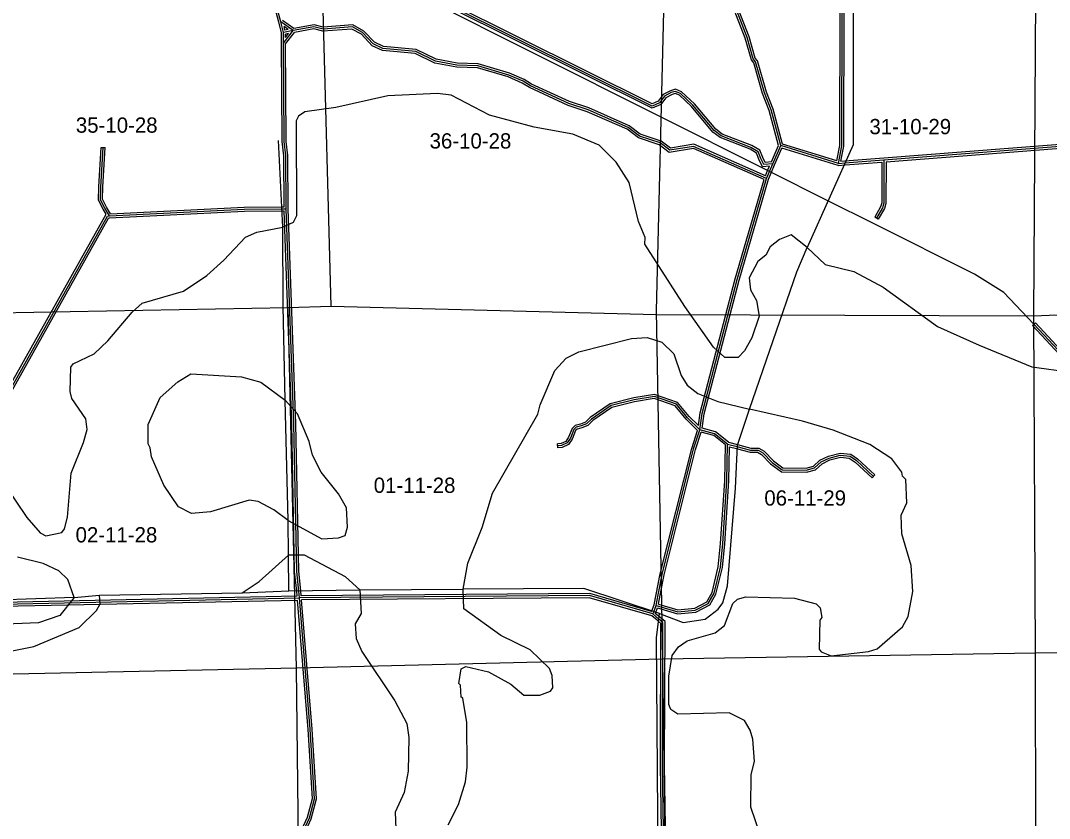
# Model space of a CAD drawing. Extents: x 457167 to 656239, y 1787309 to 1969297.
# Drawn here: x 512118 to 527283, y 1900326 to 1912086 of the extents above; entities that cross this region are included whole.
import ezdxf

# ---------------------------------------------------------------- set-up
doc = ezdxf.new("R2010")
doc.units = 0
for name, color, linetype in [('Level 1', 7, 'Continuous'), ('Level 2', 7, 'Continuous'), ('Level 31', 7, 'Continuous'), ('Level 32', 7, 'Continuous'), ('Level 5', 7, 'Continuous'), ('Level 55', 7, 'Continuous'), ('Level 7', 7, 'Continuous')]:
    doc.layers.add(name, color=color, linetype=linetype)

msp = doc.modelspace()

# ---------------------------------------------------------------- linework, layer by layer
at = {"layer": 'Level 1'}
for p, q in [((527082.764, 1912914.463), (527049.27, 1907733.409)), ((516698.243, 1907876.017), (516564.072, 1912719.391)), ((521606.197, 1912606.644), (521485.019, 1907810.092)), ((516062.388, 1907859.213), (516698.243, 1907876.017)), ((516698.243, 1907876.017), (521484.377, 1907752.172)), ((527049.27, 1907733.409), (532281.084, 1907962.091)), ((511379.86, 1907772.155), (516062.388, 1907859.213)), ((516185.269, 1902538.572), (516062.388, 1907859.213)), ((521484.377, 1907752.172), (527049.27, 1907733.409)), ((521485.019, 1907810.092), (521579.977, 1902675.531)), ((527049.27, 1907733.409), (527074.045, 1902759.436)), ((527074.045, 1902759.436), (521579.977, 1902675.531)), ((532306.15, 1902834.307), (527074.045, 1902759.436)), ((527074.045, 1902759.436), (527079.285, 1897466.086)), ((521579.977, 1902675.531), (516185.269, 1902538.572)), ((521579.977, 1902675.531), (521645.402, 1897401.478)), ((516185.269, 1902538.572), (510762.821, 1902423.898)), ((516244.965, 1897288.554), (516185.269, 1902538.572))]:
    msp.add_line(p, q, dxfattribs=at)
at = {"layer": 'Level 31'}
for p, q in [((515992.752, 1911913.055), (515952.655, 1912068.122)), ((516138.106, 1911939.051), (515952.655, 1912068.122)), ((516138.106, 1911939.051), (515992.752, 1911913.055)), ((515994.05, 1911751.953), (515992.752, 1911913.055)), ((515994.05, 1911751.953), (516138.106, 1911939.051)), ((516003.307, 1910334.772), (515994.05, 1911751.953)), ((523205.321, 1909973.263), (523322.625, 1910243.033)), ((524171.966, 1909981.438), (523322.625, 1910243.033)), ((524269.895, 1909989.09), (524844.744, 1910033.591)), ((523112.377, 1909760.499), (523156.926, 1909862.525)), ((523156.926, 1909862.525), (523205.321, 1909973.263)), ((524171.966, 1909981.438), (524269.895, 1909989.09)), ((515962.56, 1909310.888), (516033.129, 1909311.711)), ((533783.107, 1900354.301), (527053.695, 1907611.555)), ((522539.133, 1905844.611), (522679.825, 1905806.648)), ((516228.253, 1903575.491), (516217.83, 1903678.079)), ((521488.1, 1903464.341), (521513.79, 1903622.435)), ((521437.733, 1903339.429), (521451.527, 1903373.199)), ((521521.725, 1903268.94), (521437.733, 1903339.429)), ((521451.527, 1903373.199), (521488.1, 1903464.341))]:
    msp.add_line(p, q, dxfattribs=at)
for points in [[(523322.625, 1910243.033), (523182.749, 1910769.008), (523083.842, 1911019.191), (522951.995, 1911478.228), (522918.771, 1911520.168), (522828.374, 1911837.231), (522630.285, 1912346.692), (522306.736, 1912789.696), (522233.114, 1913173.25), (522208.096, 1913198.432), (522200.495, 1913381.739), (522085.755, 1913907.629), (521880.09, 1914600.037), (521797.306, 1914733.798), (521498.032, 1915026.897), (521082.23, 1915261.878), (520916.719, 1915629.042), (520952.326, 1916154.387), (520978.027, 1916404.121), (521197.882, 1917170.256), (521283.15, 1917720.149), (521333.651, 1917886.88), (521442.88, 1918036.306), (521593.09, 1918094.306)], [(524171.966, 1909981.438), (524222.79, 1910239.812), (524223.532, 1910448.18), (524229.671, 1912082.033), (524192.521, 1917709.282), (524422.436, 1918108.478)], [(515952.655, 1912068.122), (515877.779, 1912355.326), (515694.986, 1912514.209), (515220.266, 1912632.747), (514946.325, 1912975.624), (514680.045, 1913076.646), (514613.747, 1913193.631), (514614.035, 1913268.542), (514555.777, 1913327.313), (514339.464, 1913444.511), (514273.294, 1913511.676), (514073.285, 1913570.628)], [(523205.321, 1909973.263), (523072.735, 1909962.831), (523029.198, 1910053.9), (522988.554, 1910154.049), (522883.565, 1910215.884), (522445.222, 1910387.654), (522343.149, 1910464.39), (522028.553, 1910838.27), (521844.827, 1911012.033), (521768.65, 1911041.401), (521710.102, 1911024.16), (521610.425, 1910971.793), (521537.275, 1910872.419), (521428.718, 1910825.903), (516440.794, 1913312.868), (516341.768, 1913433.611)], [(523112.377, 1909760.499), (522038.751, 1910231.301), (521688.264, 1910174.391), (521547.212, 1910283.271), (521238.94, 1910384.397), (521072.84, 1910510.099), (520481.945, 1910770.816), (520198.76, 1910863.496), (519632.987, 1911124.136), (519524.846, 1911191.082), (519316.677, 1911283.492), (518858.838, 1911418.648), (518550.242, 1911428.16), (518233.568, 1911487.887), (517942.315, 1911630.434), (517459.032, 1911674.063), (517317.524, 1911741.142), (517159.865, 1911908.65), (517010.157, 1911992.489), (516576.496, 1911960.667), (516443.13, 1911994.626), (516138.106, 1911939.051)], [(524844.744, 1910033.591), (527949.486, 1910275.801), (532035.339, 1910593.878), (533069.445, 1910631.879), (533615.535, 1910636.612)], [(516033.129, 1909311.711), (516027.83, 1910095.398), (516003.508, 1910303.861), (516003.307, 1910334.772)], [(513428.112, 1909206.395), (513360.84, 1909319.022), (513296.798, 1909445.093), (513300.383, 1909632.722), (513337.28, 1910215.876)], [(524844.744, 1910033.591), (524843.435, 1909395.392), (524822.853, 1909328.191), (524734.572, 1909173.226)], [(522131.395, 1906054.457), (522165.648, 1906296.159), (522681.705, 1908269.998), (523112.377, 1909760.499)], [(513428.112, 1909206.395), (515416.125, 1909305.69), (515962.56, 1909310.888)], [(516217.83, 1903678.079), (516188.086, 1903967.656), (516146.395, 1906143.529), (516033.129, 1909311.711)], [(511787.204, 1906334.833), (513398.545, 1909205.054), (513428.112, 1909206.395)], [(522131.395, 1906054.457), (521950.196, 1906230.392), (521784.038, 1906433.184), (521459.88, 1906546.002), (521161.205, 1906497.635), (520821.697, 1906410.872), (520531.691, 1906213.018), (520461.179, 1906142.728), (520382.225, 1906111.016), (520306.175, 1906090.931), (520273.95, 1906058.685), (520223.566, 1905929.775), (520176.58, 1905859.763), (520091.879, 1905821.891), (520036.237, 1905819.186)], [(521513.79, 1903622.435), (521573.375, 1903922.228), (522038.816, 1905771.51), (522131.395, 1906054.457)], [(522539.133, 1905844.611), (522347.985, 1905995.126), (522131.395, 1906054.457)], [(521488.1, 1903464.341), (521804.726, 1903371.187), (522063.28, 1903395.342), (522255.344, 1903494.65), (522339.18, 1903644.534), (522432.439, 1904027.481), (522467.082, 1904377.55), (522528.914, 1905302.811), (522539.133, 1905844.611)], [(522679.825, 1905806.648), (522764.94, 1905784.159), (522875.779, 1905754.303), (522989.903, 1905753.893), (523060.02, 1905715.457), (523193.984, 1905574.244), (523343.005, 1905464.978), (523699.672, 1905460.427), (523819.634, 1905492.363), (523916.587, 1905579.655), (524036.642, 1905637.774), (524200.515, 1905681.191), (524343.831, 1905665.771), (524437.063, 1905601.073), (524690.874, 1905368.163)], [(506549.38, 1903453.346), (511843.175, 1903483.598), (516228.253, 1903575.491)], [(521437.733, 1903339.429), (520504.996, 1903609.754), (516228.253, 1903575.491)], [(516282.025, 1900132.623), (516374.665, 1900332.281), (516450.765, 1900615.276), (516387.865, 1901641.002), (516228.253, 1903575.491)], [(521680.7, 1894768.46), (521579.39, 1901113.024), (521587.335, 1903213.79), (521521.725, 1903268.94)]]:
    msp.add_lwpolyline(points, dxfattribs=at)
at = {"layer": 'Level 32'}
for p, q in [((515962.784, 1911909.12), (515923.61, 1912060.611)), ((516145.005, 1911970.801), (515978.89, 1912086.414)), ((516061.489, 1911955.824), (516001.97, 1911997.249)), ((516014.838, 1911947.481), (516001.97, 1911997.248)), ((515964.05, 1911751.711), (515962.784, 1911909.12)), ((516061.489, 1911955.823), (516014.839, 1911947.481)), ((516066.984, 1911895.854), (516022.956, 1911887.98)), ((516023.35, 1911839.181), (516022.956, 1911887.98)), ((516023.35, 1911839.181), (516066.984, 1911895.854)), ((516024.118, 1911741.826), (516154.838, 1911911.604)), ((515973.307, 1910334.576), (515964.05, 1911751.756)), ((516033.308, 1910334.968), (516024.118, 1911741.827)), ((513307.339, 1910217.771), (513367.22, 1910213.981)), ((523184.998, 1910001.757), (523290.949, 1910245.416)), ((523232.834, 1909961.299), (523339.439, 1910206.462)), ((524168.601, 1909951.083), (523339.439, 1910206.463)), ((524148.96, 1910019.915), (523347.346, 1910266.81)), ((524209.032, 1910014.426), (524267.558, 1910018.999)), ((524267.579, 1910019.001), (524842.429, 1910063.502)), ((524272.21, 1909959.178), (524814.678, 1910001.173)), ((523096.908, 1909800.041), (523129.433, 1909874.529)), ((523129.436, 1909874.537), (523157.796, 1909939.43)), ((523140.655, 1909750.288), (523184.42, 1909850.519)), ((523184.417, 1909850.511), (523232.812, 1909961.249)), ((524168.601, 1909951.083), (524272.231, 1909959.18)), ((515962.21, 1909340.886), (516002.928, 1909341.361)), ((515962.91, 1909280.889), (516004.195, 1909281.371)), ((511761.044, 1906349.52), (513378.592, 1909230.797)), ((524760.64, 1909158.376), (524708.505, 1909188.076)), ((527031.697, 1907591.156), (527075.695, 1907631.953)), ((533743.569, 1900352.818), (527031.697, 1907591.156)), ((533779.608, 1900402.198), (527075.695, 1907631.953)), ((520037.695, 1905789.221), (520034.78, 1905849.152)), ((522552.873, 1905871.976), (522687.489, 1905835.653)), ((522568.405, 1905805.639), (522672.01, 1905777.683)), ((524711.158, 1905390.267), (524670.59, 1905346.059)), ((516195.12, 1903604.804), (516187.985, 1903675.047)), ((516255.339, 1903605.709), (516247.678, 1903681.111)), ((521459.022, 1903472.431), (521484.264, 1903627.765)), ((521423.685, 1903384.371), (521459.021, 1903472.431)), ((521521.958, 1903485.652), (521543.319, 1903617.102)), ((521420.165, 1903375.755), (521423.685, 1903384.371)), ((521473.781, 1903348.341), (521479.3, 1903361.854)), ((521541.011, 1903291.92), (521473.781, 1903348.341)), ((521479.37, 1903362.026), (521505.79, 1903427.864)), ((521502.44, 1903245.959), (521423.3, 1903312.376))]:
    msp.add_line(p, q, dxfattribs=at)
for points in [[(523290.949, 1910245.416), (523154.206, 1910759.606), (523055.408, 1911009.513), (522924.798, 1911464.247), (522891.555, 1911506.211), (522799.905, 1911827.661), (522603.745, 1912332.166), (522278.541, 1912777.435), (522205.377, 1913158.602), (522178.604, 1913185.551), (522170.628, 1913377.891), (522056.681, 1913900.15), (521852.473, 1914587.656), (521773.713, 1914714.913), (521479.85, 1915002.713), (521058.918, 1915240.593), (520886.278, 1915623.569), (520922.43, 1916156.938), (520948.456, 1916409.839), (521168.525, 1917176.718), (521253.827, 1917726.829), (521306.419, 1917900.463), (521423.858, 1918061.121), (521563.165, 1918114.91)], [(523347.345, 1910266.81), (523211.292, 1910778.411), (523112.275, 1911028.87), (522979.193, 1911492.209), (522945.989, 1911534.125), (522856.841, 1911846.801), (522656.826, 1912361.22), (522334.93, 1912801.958), (522260.85, 1913187.896), (522237.588, 1913211.313), (522230.363, 1913385.586), (522114.83, 1913915.108), (521907.708, 1914612.42), (521820.9, 1914752.683), (521516.215, 1915051.081), (521105.543, 1915283.163), (520947.159, 1915634.516), (520982.222, 1916151.836), (521007.598, 1916398.402), (521227.24, 1917163.795), (521312.474, 1917713.469), (521360.884, 1917873.296), (521461.903, 1918011.491), (521600.08, 1918064.845)], [(524148.96, 1910019.915), (524192.8, 1910242.787), (524193.531, 1910448.29), (524199.67, 1912081.991), (524162.468, 1917717.212), (524396.439, 1918123.451)], [(524209.031, 1910014.426), (524252.78, 1910236.836), (524253.533, 1910448.071), (524259.672, 1912082.076), (524222.575, 1917701.353), (524448.434, 1918093.505)], [(515923.625, 1912060.554), (515851.091, 1912338.774), (515680.737, 1912486.846), (515203.158, 1912606.097), (514928.01, 1912950.486), (514659.282, 1913052.436), (514583.716, 1913185.775), (514583.986, 1913256.241), (514537.59, 1913303.046), (514321.235, 1913420.266), (514257.37, 1913485.094), (514067.18, 1913541.15)], [(523157.796, 1909939.43), (523054.554, 1909931.306), (523001.74, 1910041.778), (522964.575, 1910133.354), (522870.397, 1910188.822), (522430.466, 1910361.215), (522322.391, 1910442.461), (522006.698, 1910817.647), (521828.514, 1910986.17), (521767.358, 1911009.747), (521721.426, 1910996.22), (521630.491, 1910948.446), (521556.595, 1910848.059), (521427.764, 1910792.856), (516421.665, 1913288.882), (516321.87, 1913410.565)], [(523184.998, 1910001.757), (523090.917, 1909994.355), (523056.656, 1910066.021), (523012.532, 1910174.744), (522896.733, 1910242.946), (522459.977, 1910414.093), (522363.905, 1910486.318), (522050.408, 1910858.892), (521861.141, 1911037.896), (521769.941, 1911073.056), (521698.778, 1911052.1), (521590.358, 1910995.14), (521517.954, 1910896.779), (521429.671, 1910858.951), (516459.922, 1913336.854), (516371.785, 1913444.321)], [(523096.908, 1909800.041), (522042.687, 1910262.334), (521696.297, 1910206.089), (521561.461, 1910310.17), (521253.05, 1910411.342), (521088.153, 1910536.134), (520492.693, 1910798.866), (520209.738, 1910891.47), (519647.213, 1911150.613), (519538.894, 1911217.671), (519327.055, 1911311.71), (518863.625, 1911448.516), (518553.504, 1911458.074), (518243.114, 1911516.616), (517950.528, 1911659.816), (517467.053, 1911703.461), (517335.49, 1911765.826), (517178.549, 1911932.571), (517016.95, 1912023.069), (516579.169, 1911990.944), (516444.19, 1912025.315), (516145.005, 1911970.801)], [(523076.262, 1909743.577), (522034.816, 1910200.269), (521680.231, 1910142.692), (521532.962, 1910256.371), (521224.83, 1910357.452), (521057.527, 1910484.064), (520471.199, 1910742.767), (520187.782, 1910835.523), (519618.761, 1911097.658), (519510.799, 1911164.494), (519306.3, 1911255.275), (518854.051, 1911388.781), (518546.98, 1911398.246), (518224.023, 1911459.158), (517934.102, 1911601.052), (517451.011, 1911644.665), (517299.558, 1911716.458), (517141.18, 1911884.728), (517003.363, 1911961.909), (516573.824, 1911930.39), (516442.07, 1911963.939), (516154.838, 1911911.604)], [(524842.411, 1910063.501), (527947.155, 1910305.711), (532033.624, 1910623.836), (533068.764, 1910661.875), (533615.274, 1910666.612)], [(524874.689, 1910005.836), (527951.818, 1910245.891), (532037.055, 1910563.921), (533070.127, 1910601.884), (533598.29, 1910606.461)], [(516002.928, 1909341.361), (515997.841, 1910093.552), (515973.519, 1910302.021), (515973.307, 1910334.578)], [(516063.127, 1909312.347), (516057.819, 1910097.243), (516033.496, 1910305.703), (516033.307, 1910334.967)], [(513378.592, 1909230.797), (513334.556, 1909304.52), (513266.66, 1909438.181), (513270.401, 1909633.957), (513307.339, 1910217.771)], [(513444.623, 1909237.256), (513387.122, 1909333.525), (513326.936, 1909452.005), (513330.365, 1909631.487), (513367.22, 1910213.981)], [(524814.678, 1910001.173), (524813.443, 1909399.914), (524795.14, 1909340.154), (524708.505, 1909188.076)], [(524874.689, 1910005.835), (524873.426, 1909390.871), (524850.565, 1909316.227), (524760.64, 1909158.376)], [(522109.97, 1906117.076), (522136.186, 1906302.078), (522652.777, 1908277.958), (523076.261, 1909743.577)], [(522164.807, 1906076.41), (522195.109, 1906290.24), (522710.634, 1908262.039), (523140.656, 1909750.288)], [(513429.608, 1909176.431), (515417.016, 1909275.696), (515962.845, 1909280.889)], [(513444.623, 1909237.256), (515415.233, 1909335.683), (515962.274, 1909340.887)], [(516187.987, 1903675.014), (516158.115, 1903965.833), (516116.405, 1906142.706), (516004.195, 1909281.371)], [(516247.675, 1903681.145), (516218.058, 1903969.48), (516176.386, 1906144.351), (516063.127, 1909312.347)], [(511813.364, 1906320.146), (513416.548, 1909175.839), (513429.47, 1909176.425)], [(522109.97, 1906117.075), (521972.32, 1906250.727), (521801.885, 1906458.738), (521462.575, 1906576.831), (521155.08, 1906527.035), (520809.152, 1906438.631), (520512.483, 1906236.231), (520444.326, 1906168.289), (520372.768, 1906139.548), (520290.682, 1906117.868), (520248.292, 1906075.452), (520196.822, 1905943.761), (520156.47, 1905883.635), (520084.785, 1905851.583), (520034.78, 1905849.152)], [(522097.057, 1906045.982), (521928.073, 1906210.057), (521766.191, 1906407.63), (521457.186, 1906515.174), (521167.329, 1906468.235), (520834.242, 1906383.113), (520550.9, 1906189.805), (520478.031, 1906117.166), (520391.683, 1906082.486), (520321.669, 1906063.994), (520299.607, 1906041.917), (520250.31, 1905915.789), (520196.689, 1905835.892), (520098.973, 1905792.2), (520037.695, 1905789.221)], [(522552.873, 1905871.976), (522361.771, 1906022.455), (522164.807, 1906076.41)], [(521484.263, 1903627.766), (521544.098, 1903928.818), (522009.979, 1905779.846), (522097.058, 1906045.981)], [(521543.32, 1903617.101), (521602.653, 1903915.638), (522067.655, 1905763.173), (522151.025, 1906017.973)], [(522508.858, 1905830.266), (522334.198, 1905967.796), (522151.025, 1906017.973)], [(521505.79, 1903427.864), (521801.783, 1903340.781), (522071.879, 1903366.014), (522277.128, 1903472.14), (522367.36, 1903633.46), (522462.085, 1904022.43), (522496.985, 1904375.072), (522558.895, 1905301.528), (522568.405, 1905805.638)], [(521521.959, 1903485.651), (521807.669, 1903401.594), (522054.682, 1903424.67), (522233.56, 1903517.161), (522310.999, 1903655.608), (522402.791, 1904032.533), (522437.18, 1904380.028), (522498.933, 1905304.096), (522508.858, 1905830.266)], [(522672.161, 1905777.643), (522757.207, 1905755.172), (522871.756, 1905724.317), (522982.169, 1905723.92), (523041.485, 1905691.406), (523174.072, 1905551.642), (523333.014, 1905435.102), (523703.409, 1905430.376), (523834.336, 1905465.231), (523933.495, 1905554.509), (524047.116, 1905609.513), (524202.829, 1905650.768), (524333.014, 1905636.761), (524418.283, 1905577.589), (524670.59, 1905346.059)], [(522687.489, 1905835.653), (522772.674, 1905813.146), (522879.802, 1905784.29), (522997.636, 1905783.866), (523078.555, 1905739.509), (523213.895, 1905596.846), (523352.995, 1905494.854), (523695.936, 1905490.478), (523804.931, 1905519.494), (523899.68, 1905604.801), (524026.169, 1905666.035), (524198.201, 1905711.614), (524354.649, 1905694.781), (524455.843, 1905624.557), (524711.158, 1905390.267)], [(521420.165, 1903375.756), (520509.138, 1903639.789), (516255.34, 1903605.709)], [(506577.165, 1903423.501), (511843.576, 1903453.599), (516200.675, 1903544.905)], [(506577.742, 1903483.508), (511842.775, 1903513.597), (516195.12, 1903604.804)], [(516257.961, 1900152.035), (516346.364, 1900342.565), (516420.521, 1900618.332), (516357.94, 1901638.85), (516200.675, 1903544.905)], [(521423.3, 1903312.376), (520500.854, 1903579.719), (516260.81, 1903545.75)], [(516311.21, 1900124.239), (516402.965, 1900321.996), (516481.01, 1900612.218), (516417.79, 1901643.154), (516260.81, 1903545.749)], [(521650.704, 1894767.981), (521549.389, 1901112.841), (521557.281, 1903199.861), (521502.421, 1903245.975)], [(521710.697, 1894768.939), (521609.391, 1901113.206), (521617.388, 1903227.719), (521541.03, 1903291.905)]]:
    msp.add_lwpolyline(points, dxfattribs=at)
at = {"layer": 'Level 5'}
for p, q in [((515983.5, 1909041.758), (515920.926, 1910317.416)), ((515988.111, 1907874.631), (515983.5, 1909041.758)), ((516017.026, 1906490.698), (515988.111, 1907874.631)), ((516061.359, 1904714.887), (516017.026, 1906490.698)), ((516068.068, 1904206.336), (516061.359, 1904714.887)), ((516074.707, 1903681.153), (516068.068, 1904206.336)), ((513281.805, 1903615.076), (515382.695, 1903650.024)), ((515382.695, 1903650.024), (516074.707, 1903681.153)), ((516074.707, 1903681.153), (517116.806, 1903694.456)), ((517116.806, 1903694.456), (518642.385, 1903706.226)), ((512906.578, 1903582.941), (513281.805, 1903615.076))]:
    msp.add_line(p, q, dxfattribs=at)
for points in [[(526577.152, 1923593.073), (525110.39, 1918982.807), (524372.776, 1917734.709), (524322.208, 1917559.814), (524386.397, 1914183.356), (524390.494, 1910256.864), (523710.396, 1908741.839)], [(522860.78, 1906360.352), (523559.2, 1908383.869), (523710.396, 1908741.839)], [(521533.947, 1903346.815), (521883.646, 1903212.316), (522208.931, 1903261.291), (522401.153, 1903410.727), (522468.142, 1903502.231), (522535.61, 1903752.087), (522656.957, 1905193.922), (522683.986, 1905827.388), (522860.78, 1906360.352)], [(512906.578, 1903582.941), (511772.707, 1903544.896), (506020.607, 1903555.023), (503169.334, 1903472.475), (502719.653, 1903632.302)], [(521533.947, 1903346.815), (520418.09, 1903717.209), (518642.385, 1903706.226)], [(521514.03, 1899728.9), (521491.122, 1902988.516), (521533.947, 1903346.815)]]:
    msp.add_lwpolyline(points, dxfattribs=at)
at = {"layer": 'Level 55'}
for p, q in [((523156.926, 1909862.525), (508402.011, 1917263.566)), ((524018.698, 1909430.331), (523156.926, 1909862.525)), ((524689.472, 1909094.111), (524018.698, 1909430.331))]:
    msp.add_line(p, q, dxfattribs=at)
msp.add_lwpolyline([(527053.695, 1907611.555), (526612.841, 1908079.292), (526180.196, 1908347.001), (524689.472, 1909094.111)], dxfattribs=at)
at = {"layer": 'Level 7'}
for points in [[(523710.396, 1908741.839), (523477.559, 1908925.991), (523302.266, 1908859.856), (523168.565, 1908751.912), (523101.446, 1908627.099), (522984.445, 1908535.756), (522858.647, 1908294.388), (522874.73, 1908119.294), (522965.945, 1907960.611), (523006.88, 1907727.066), (522897.494, 1907410.607), (522788.495, 1907219.231), (522696.475, 1907119.488), (522496.4, 1907120.146), (522330.165, 1907270.717), (521906.936, 1907872.306), (521317.999, 1908791.21), (521326.657, 1908891.212), (521227.371, 1909124.956), (521087.489, 1909700.618), (520896.73, 1910001.313), (520647.42, 1910252.226), (520256.14, 1910411.854), (519689.597, 1910513.73), (519031.581, 1910690.916), (518465.655, 1910984.485), (518265.65, 1911010.143), (517531.956, 1910979.153), (516764.455, 1910806.539), (516305.736, 1910741.321), (516213.836, 1910674.929), (516180.266, 1910608.366), (516184.131, 1909207.824), (516133.782, 1909107.951), (515983.5, 1909041.758)], [(511538.033, 1905754.814), (512210.074, 1904760.59), (512409.431, 1904534.886), (512492.664, 1904492.946), (512726.247, 1904542.211), (512768.087, 1904592.102), (512810.325, 1904766.997), (512862.435, 1905417.073), (513047.27, 1905866.646), (513097.907, 1906058.221), (513081.725, 1906216.675), (512874.295, 1906517.469), (512849.613, 1906617.571), (512859.086, 1906976), (512892.596, 1907025.921), (513201.53, 1907174.998), (513402.19, 1907366.076), (513762.02, 1907790.09), (513912.5, 1907922.985), (514521.609, 1908096.087), (514864.151, 1908328.426), (515114.952, 1908552.685), (515432.842, 1908893.467), (515599.805, 1908967.931), (515983.5, 1909041.758)], [(523710.396, 1908741.839), (523976.335, 1908490.896), (524401.165, 1908389.49), (524833.898, 1908154.67), (525632.364, 1907576.906), (526248.37, 1907299.818), (527022.6, 1906980.55), (527597.573, 1906903.696)], [(518642.385, 1903706.226), (518710.32, 1904089.496), (518920.395, 1904614.001), (519072.079, 1905122.066), (519742.742, 1906287.001), (519776.51, 1906420.285), (519994.885, 1906928.079), (520162.195, 1907110.956), (520345.887, 1907202.071), (521121.789, 1907399.655), (521355.274, 1907415.578), (521571.789, 1907348.199), (521746.295, 1907172.547), (521853.653, 1906855.441), (521944.897, 1906713.429), (522102.892, 1906587.858), (522394.28, 1906470.229), (522860.78, 1906360.352)], [(516061.359, 1904714.887), (515853.441, 1904873.968), (515620.415, 1904999.768), (515487.102, 1905016.867), (514919.675, 1904843.596), (514636.18, 1904819.501), (514444.734, 1904920.161), (514229.034, 1905237.626), (514046.943, 1905655.034), (514030.73, 1905788.486), (513997.539, 1905846.937), (513997.966, 1905980.321), (513998.454, 1906130.374), (514174.79, 1906529.956), (514433.97, 1906762.525), (514626.092, 1906878.65), (515376.238, 1906834.548), (515659.405, 1906758.61), (516017.026, 1906490.698)], [(516061.359, 1904714.887), (516560.663, 1904446.527), (516802.477, 1904462.411), (516902.609, 1904495.433), (516936.347, 1904620.376), (516920.591, 1904903.883), (516804.565, 1905112.646), (516547.155, 1905430.281), (516422.928, 1905680.765), (516373.524, 1905880.999), (516199.773, 1906290.036), (516017.026, 1906490.698)], [(523024.012, 1900074.156), (522883.632, 1900491.435), (522885.194, 1900974.936), (522935.831, 1901166.511), (522911.865, 1901491.729), (522870.612, 1901625.241), (522787.708, 1901767.224), (522562.982, 1901884.653), (521804.318, 1901862.093), (521704.475, 1901929.074), (521671.393, 1902004.235), (521672.725, 1902421.055), (521723.721, 1902729.333), (521815.821, 1902854.086), (521941.152, 1902945.361), (522358.368, 1903060.729), (522492.069, 1903168.673), (522618.165, 1903493.402), (522685.075, 1903559.865), (522810.227, 1903592.816), (523527.081, 1903573.856), (523843.599, 1903489.477), (523901.761, 1903430.927), (523926.314, 1903289.144), (523901.174, 1903247.532), (523891.461, 1902822.402), (523916.342, 1902780.631), (524066.236, 1902721.812), (524616.625, 1902786.741), (524741.797, 1902827.993), (525117.979, 1903151.906), (525201.828, 1903301.701), (525269.703, 1903668.3), (525245.896, 1904051.839), (525105.685, 1904519.138), (525098.23, 1904794.264), (525182.179, 1904977.41), (525166.613, 1905319.227), (525116.761, 1905369.408), (525108.62, 1905427.799), (524959.184, 1905628.362), (524634.754, 1905837.783), (524093.55, 1906047.961), (523643.809, 1906182.778), (522860.78, 1906360.352)], [(512906.578, 1903582.941), (512815.721, 1903850.006), (512682.737, 1903975.467), (512449.68, 1904084.596), (512074.841, 1904177.504)], [(515382.695, 1903650.024), (515633.306, 1903815.941), (516068.068, 1904206.336)], [(517116.806, 1903694.456), (516908.99, 1903886.879), (516301.482, 1904205.588), (516068.068, 1904206.336)], [(517116.806, 1903694.456), (517140.673, 1903344.259), (517048.484, 1903194.504), (517064.478, 1902977.69), (517147.213, 1902785.696), (517636.745, 1902058.865), (517810.725, 1901724.85), (517843.419, 1901516.315), (517833.517, 1901024.503), (517774.121, 1900707.915), (517639.825, 1900416.566), (517647.379, 1900174.781)], [(518422.852, 1900230.652), (518573.85, 1900530.301), (518674.966, 1900863.431), (518700.663, 1901080.076), (518694.441, 1901738.681), (518637.234, 1902097.339), (518612.283, 1902114.079), (518604.51, 1902289.173), (518579.559, 1902314.253), (518613.625, 1902530.899), (518680.416, 1902564.011), (519013.634, 1902487.942), (519346.504, 1902303.462), (519537.72, 1902144.451), (519771.135, 1902143.694), (519929.716, 1902201.557), (519963.226, 1902251.449), (519955.483, 1902434.883), (519914.09, 1902535.046), (519631.54, 1902811.058), (519198.738, 1903020.877), (518649.78, 1903414.45), (518642.385, 1903706.226)], [(512906.578, 1903582.941), (512697.319, 1903316.832), (512380.185, 1903209.476), (511771.564, 1903186.427), (511546.191, 1903095.442), (511521.021, 1903045.531), (511529.023, 1902945.458), (511670.448, 1902853.298), (511945.324, 1902785.73), (512312.38, 1902859.576), (512980.167, 1903140.851), (513239.408, 1903390.131), (513289.757, 1903490.003), (513281.805, 1903615.076)]]:
    msp.add_lwpolyline(points, dxfattribs=at)

# ---------------------------------------------------------------- texts
at = {"layer": 'Level 2'}
for s, p in [('35-10-28', (512933.262, 1910433.241)), ('31-10-29', (524629.943, 1910411.291)), ('36-10-28', (518147.248, 1910200.523)), ('01-11-28', (517323.657, 1905124.378)), ('06-11-29', (523080.773, 1904936.845)), ('02-11-28', (512928.814, 1904393.924))]:
    msp.add_text(s, height=225, dxfattribs=at).set_placement(p)

doc.saveas('drawing.dxf')
